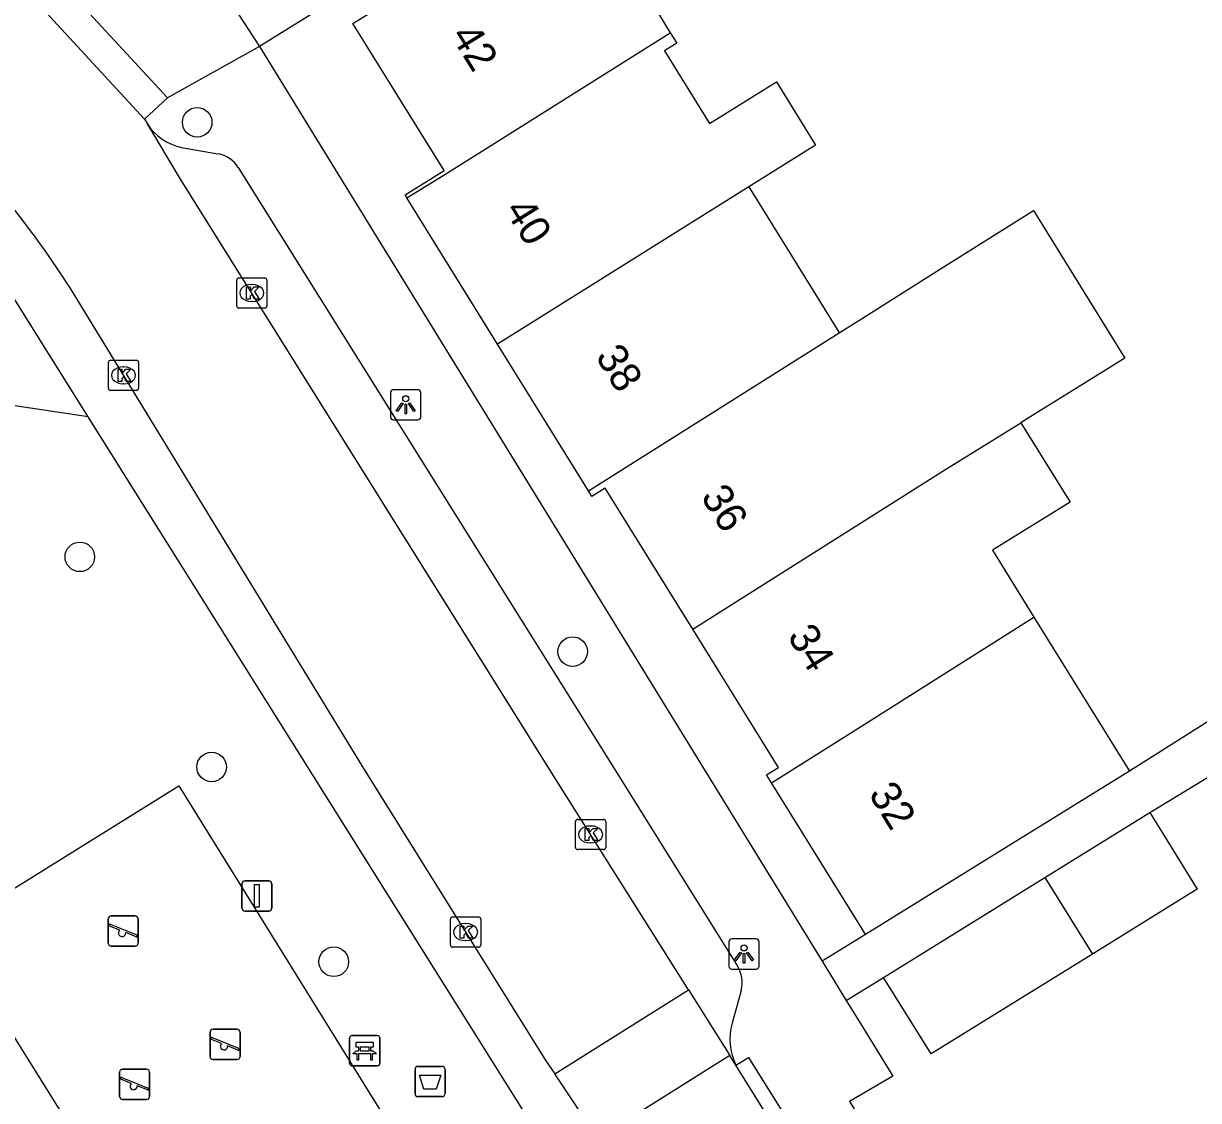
# Model space of a CAD drawing. Extents: x 157767 to 159171, y 387842 to 389425.
# Drawn here: x 158472.3 to 158511.14, y 388203.37 to 388238.98 of the extents above; entities that cross this region are included whole.
import ezdxf

# ---------------------------------------------------------------- set-up
doc = ezdxf.new("R2010")
doc.units = 0
for name, color, linetype in [('IMGEO_Afvalbak', 7, 'Continuous'), ('IMGEO_Bank', 7, 'Continuous'), ('IMGEO_Boom', 7, 'Continuous'), ('IMGEO_Groenvoorziening', 7, 'Continuous'), ('IMGEO_Haag', 7, 'Continuous'), ('IMGEO_Kolk', 7, 'Continuous'), ('IMGEO_Lichtpunt', 7, 'Continuous'), ('IMGEO_Pand', 7, 'Continuous'), ('IMGEO_Pand_nummerreeks', 7, 'Continuous'), ('IMGEO_Rijbaan_lokaal_open', 7, 'Continuous'), ('IMGEO_Speelvoorziening', 7, 'Continuous'), ('IMGEO_Verkeersbordpaal', 7, 'Continuous'), ('IMGEO_Voetpad_open', 7, 'Continuous')]:
    doc.layers.add(name, color=color, linetype=linetype)

msp = doc.modelspace()

# ---------------------------------------------------------------- linework, layer by layer
at = {"layer": 'IMGEO_Afvalbak'}
for p, q in [((158485.346, 388204.498), (158486.136, 388204.498)), ((158486.136, 388204.498), (158485.346, 388204.498)), ((158485.246, 388203.598), (158485.246, 388204.398)), ((158485.246, 388204.398), (158485.246, 388203.598)), ((158486.236, 388204.398), (158486.236, 388203.598)), ((158486.236, 388203.598), (158486.236, 388204.398)), ((158486.136, 388203.498), (158485.346, 388203.498)), ((158485.346, 388203.498), (158486.136, 388203.498))]:
    msp.add_line(p, q, dxfattribs=at)
msp.add_lwpolyline([(158485.389, 388204.212), (158486.093, 388204.212), (158485.944, 388203.742), (158485.538, 388203.742), (158485.389, 388204.212)], dxfattribs=at)
for centre, start, end in [((158485.346, 388204.398), 90, 180), ((158485.346, 388204.398), 90, 180), ((158486.136, 388204.398), 0, 90), ((158486.136, 388204.398), 360, 90), ((158485.346, 388203.598), 180, 270), ((158485.346, 388203.598), 180, 270), ((158486.136, 388203.598), 270, 0), ((158486.136, 388203.598), 270, 0)]:
    msp.add_arc(centre, 0.1, start, end, dxfattribs=at)
at = {"layer": 'IMGEO_Bank'}
for p, q in [((158483.083, 388204.592), (158483.083, 388205.433)), ((158483.083, 388205.433), (158483.083, 388204.592)), ((158483.158, 388205.517), (158483.999, 388205.517)), ((158483.999, 388205.517), (158483.158, 388205.517)), ((158484.083, 388205.442), (158484.083, 388204.601)), ((158484.083, 388204.601), (158484.083, 388205.442)), ((158483.78, 388204.915), (158483.387, 388204.915)), ((158483.392, 388205.023), (158483.392, 388205.129)), ((158483.436, 388205.129), (158483.436, 388205.023)), ((158483.724, 388205.135), (158483.442, 388205.135)), ((158483.442, 388205.017), (158483.724, 388205.017)), ((158483.73, 388205.023), (158483.73, 388205.129)), ((158483.774, 388205.129), (158483.774, 388205.023)), ((158484.008, 388204.517), (158483.167, 388204.517)), ((158483.167, 388204.517), (158484.008, 388204.517))]:
    msp.add_line(p, q, dxfattribs=at)
for points in [[(158483.386, 388205.135), (158483.3, 388205.135), (158483.3, 388205.296), (158483.863, 388205.296), (158483.863, 388205.135), (158483.78, 388205.135)], [(158483.33, 388204.915), (158483.188, 388204.915), (158483.3, 388205.017), (158483.386, 388205.017)], [(158483.38, 388204.908), (158483.38, 388204.701), (158483.337, 388204.701), (158483.337, 388204.908)], [(158483.78, 388205.017), (158483.863, 388205.017), (158483.975, 388204.915), (158483.836, 388204.915)], [(158483.83, 388204.908), (158483.83, 388204.701), (158483.786, 388204.701), (158483.786, 388204.908)]]:
    msp.add_lwpolyline(points, dxfattribs=at)
for centre, radius, start, end in [((158483.161, 388205.439), 0.0779, 92.4484, 184.2845), ((158483.161, 388205.439), 0.0779, 92.4484, 184.2845), ((158484.005, 388205.439), 0.0779, 2.4484, 94.2845), ((158484.005, 388205.439), 0.0779, 2.4484, 94.2845), ((158483.33, 388204.908), 0.00671, 2.8957, 87.1043), ((158483.387, 388204.908), 0.00671, 92.8957, 177.1043), ((158483.385, 388205.128), 0.00671, 2.8957, 87.1043), ((158483.385, 388205.024), 0.00671, 272.8957, 357.1043), ((158483.442, 388205.128), 0.00671, 92.8957, 177.1043), ((158483.442, 388205.024), 0.00671, 182.8957, 267.1043), ((158483.724, 388205.128), 0.00671, 2.8957, 87.1043), ((158483.724, 388205.024), 0.00671, 272.8957, 357.1043), ((158483.781, 388205.128), 0.00671, 92.8957, 177.1043), ((158483.781, 388205.024), 0.00671, 182.8957, 267.1043), ((158483.779, 388204.908), 0.00671, 2.8957, 87.1043), ((158483.836, 388204.908), 0.00671, 92.8957, 177.1043), ((158483.161, 388204.595), 0.0779, 182.4484, 274.2845), ((158483.161, 388204.595), 0.0779, 182.4484, 274.2845), ((158484.005, 388204.595), 0.0779, 272.4484, 4.2845), ((158484.005, 388204.595), 0.0779, 272.4484, 4.2845)]:
    msp.add_arc(centre, radius, start, end, dxfattribs=at)
at = {"layer": 'IMGEO_Boom'}
for centre in [(158478.045, 388235.714), (158474.165, 388221.345), (158490.456, 388218.212), (158478.521, 388214.397), (158482.558, 388207.958)]:
    msp.add_circle(centre, 0.489, dxfattribs=at)
at = {"layer": 'IMGEO_Groenvoorziening'}
for points in [[(158474.443, 388225.975), (158471.281, 388226.444), (158469.099, 388226.033), (158466.147, 388230.585)], [(158469.778, 388209.018), (158477.438, 388213.778), (158486.626, 388198.965), (158479.335, 388194.407)]]:
    msp.add_lwpolyline(points, dxfattribs=at)
at = {"layer": 'IMGEO_Haag'}
msp.add_lwpolyline([(158479.335, 388194.407), (158479.028, 388194.215), (158469.778, 388209.018)], dxfattribs=at)
at = {"layer": 'IMGEO_Kolk'}
for p, q in [((158479.35, 388229.644), (158479.35, 388230.496)), ((158479.425, 388230.57), (158480.277, 388230.57)), ((158480.351, 388230.496), (158480.351, 388229.644)), ((158479.838, 388230.35), (158479.863, 388230.35)), ((158479.861, 388229.79), (158479.836, 388229.79)), ((158480.277, 388229.57), (158479.425, 388229.57)), ((158475.108, 388226.92), (158475.108, 388227.772)), ((158475.183, 388227.846), (158476.035, 388227.846)), ((158476.109, 388227.772), (158476.109, 388226.92)), ((158475.596, 388227.626), (158475.621, 388227.626)), ((158475.619, 388227.066), (158475.594, 388227.066)), ((158476.035, 388226.846), (158475.183, 388226.846)), ((158490.547, 388211.74), (158490.547, 388212.592)), ((158490.622, 388212.666), (158491.474, 388212.666)), ((158491.548, 388212.592), (158491.548, 388211.74)), ((158491.035, 388212.446), (158491.06, 388212.446)), ((158491.058, 388211.886), (158491.033, 388211.886)), ((158491.474, 388211.666), (158490.622, 388211.666)), ((158486.415, 388208.513), (158486.415, 388209.365)), ((158486.49, 388209.439), (158487.342, 388209.439)), ((158486.903, 388209.219), (158486.928, 388209.219)), ((158487.416, 388209.365), (158487.416, 388208.513)), ((158487.342, 388208.439), (158486.49, 388208.439)), ((158486.926, 388208.659), (158486.901, 388208.659))]:
    msp.add_line(p, q, dxfattribs=at)
for points in [[(158479.35, 388229.644), (158479.35, 388230.496)], [(158479.425, 388230.57), (158480.277, 388230.57)], [(158480.351, 388230.496), (158480.351, 388229.644)], [(158479.671, 388230.27), (158479.794, 388230.27), (158479.794, 388230.119), (158479.924, 388230.27), (158480.088, 388230.27), (158479.942, 388230.119), (158480.095, 388229.87), (158479.943, 388229.87), (158479.858, 388230.034), (158479.794, 388229.967), (158479.794, 388229.87), (158479.671, 388229.87), (158479.671, 388230.27)], [(158480.277, 388229.57), (158479.425, 388229.57)], [(158475.108, 388226.92), (158475.108, 388227.772)], [(158475.183, 388227.846), (158476.035, 388227.846)], [(158476.109, 388227.772), (158476.109, 388226.92)], [(158475.429, 388227.546), (158475.552, 388227.546), (158475.552, 388227.395), (158475.682, 388227.546), (158475.846, 388227.546), (158475.7, 388227.395), (158475.853, 388227.146), (158475.701, 388227.146), (158475.616, 388227.31), (158475.552, 388227.243), (158475.552, 388227.146), (158475.429, 388227.146), (158475.429, 388227.546)], [(158476.035, 388226.846), (158475.183, 388226.846)], [(158490.547, 388211.74), (158490.547, 388212.592)], [(158490.622, 388212.666), (158491.474, 388212.666)], [(158491.548, 388212.592), (158491.548, 388211.74)], [(158490.868, 388212.366), (158490.991, 388212.366), (158490.991, 388212.215), (158491.121, 388212.366), (158491.285, 388212.366), (158491.139, 388212.215), (158491.292, 388211.966), (158491.14, 388211.966), (158491.055, 388212.13), (158490.991, 388212.063), (158490.991, 388211.966), (158490.868, 388211.966), (158490.868, 388212.366)], [(158491.474, 388211.666), (158490.622, 388211.666)], [(158486.415, 388208.513), (158486.415, 388209.365)], [(158486.49, 388209.439), (158487.342, 388209.439)], [(158486.736, 388209.139), (158486.859, 388209.139), (158486.859, 388208.988), (158486.989, 388209.139), (158487.153, 388209.139), (158487.007, 388208.988), (158487.16, 388208.739), (158487.008, 388208.739), (158486.923, 388208.903), (158486.859, 388208.836), (158486.859, 388208.739), (158486.736, 388208.739), (158486.736, 388209.139)], [(158487.416, 388209.365), (158487.416, 388208.513)], [(158487.342, 388208.439), (158486.49, 388208.439)]]:
    msp.add_lwpolyline(points, dxfattribs=at)
for centre, start, end in [((158479.427, 388230.494), 91.552, 178.448), ((158479.427, 388230.494), 91.552, 178.448), ((158480.275, 388230.494), 1.552, 88.448), ((158480.275, 388230.494), 1.552, 88.448), ((158479.427, 388229.646), 181.552, 268.448), ((158479.427, 388229.646), 181.552, 268.448), ((158480.275, 388229.646), 271.552, 358.448), ((158480.275, 388229.646), 271.552, 358.448), ((158475.185, 388227.77), 91.552, 178.448), ((158475.185, 388227.77), 91.552, 178.448), ((158476.033, 388227.77), 1.552, 88.448), ((158476.033, 388227.77), 1.552, 88.448), ((158475.185, 388226.922), 181.552, 268.448), ((158475.185, 388226.922), 181.552, 268.448), ((158476.033, 388226.922), 271.552, 358.448), ((158476.033, 388226.922), 271.552, 358.448), ((158490.624, 388212.59), 91.552, 178.448), ((158490.624, 388212.59), 91.552, 178.448), ((158491.472, 388212.59), 1.552, 88.448), ((158491.472, 388212.59), 1.552, 88.448), ((158490.624, 388211.742), 181.552, 268.448), ((158490.624, 388211.742), 181.552, 268.448), ((158491.472, 388211.742), 271.552, 358.448), ((158491.472, 388211.742), 271.552, 358.448), ((158486.492, 388209.363), 91.552, 178.448), ((158486.492, 388209.363), 91.552, 178.448), ((158487.34, 388209.363), 1.552, 88.448), ((158487.34, 388209.363), 1.552, 88.448), ((158486.492, 388208.515), 181.552, 268.448), ((158486.492, 388208.515), 181.552, 268.448), ((158487.34, 388208.515), 271.552, 358.448), ((158487.34, 388208.515), 271.552, 358.448)]:
    msp.add_arc(centre, 0.0765, start, end, dxfattribs=at)
for centre, major_axis, ratio, start_param, end_param in [((158479.837, 388230.07), (-0.387, 0.002), 0.722429, 4.712389, 7.853982), ((158479.862, 388230.07), (-0.39, 0.002), 0.717154, 1.570796, 4.712389), ((158475.595, 388227.346), (-0.387, 0.002), 0.722429, 4.712389, 7.853982), ((158475.62, 388227.346), (-0.39, 0.002), 0.717154, 1.570796, 4.712389), ((158491.034, 388212.166), (-0.387, 0.002), 0.722429, 4.712389, 7.853982), ((158491.059, 388212.166), (-0.39, 0.002), 0.717154, 1.570796, 4.712389), ((158486.902, 388208.939), (-0.387, 0.002), 0.722429, 4.712389, 7.853982), ((158486.927, 388208.939), (-0.39, 0.002), 0.717154, 1.570796, 4.712389)]:
    msp.add_ellipse(centre, major_axis=major_axis, ratio=ratio, start_param=start_param, end_param=end_param, dxfattribs=at)
at = {"layer": 'IMGEO_Lichtpunt'}
for p, q in [((158484.439, 388226.776), (158484.439, 388225.969)), ((158484.439, 388226.776), (158484.439, 388225.969)), ((158485.341, 388226.871), (158484.533, 388226.871)), ((158485.341, 388226.871), (158484.533, 388226.871)), ((158485.435, 388225.969), (158485.435, 388226.776)), ((158485.435, 388225.969), (158485.435, 388226.776)), ((158484.533, 388225.875), (158485.341, 388225.875)), ((158484.533, 388225.875), (158485.341, 388225.875)), ((158496.523, 388208.711), (158495.715, 388208.711)), ((158496.523, 388208.711), (158495.715, 388208.711)), ((158495.621, 388208.616), (158495.621, 388207.809)), ((158495.621, 388208.616), (158495.621, 388207.809)), ((158496.617, 388207.809), (158496.617, 388208.616)), ((158496.617, 388207.809), (158496.617, 388208.616)), ((158495.715, 388207.715), (158496.523, 388207.715)), ((158495.715, 388207.715), (158496.523, 388207.715))]:
    msp.add_line(p, q, dxfattribs=at)
for points in [[(158484.813, 388226.44), (158484.852, 388226.412), (158484.664, 388226.15), (158484.626, 388226.177), (158484.813, 388226.44)], [(158484.915, 388226.392), (158484.962, 388226.392), (158484.962, 388226.07), (158484.915, 388226.07), (158484.915, 388226.392)], [(158485.025, 388226.412), (158485.063, 388226.439), (158485.25, 388226.177), (158485.211, 388226.149), (158485.025, 388226.412)], [(158495.995, 388208.28), (158496.034, 388208.252), (158495.846, 388207.99), (158495.808, 388208.017), (158495.995, 388208.28)], [(158496.097, 388208.232), (158496.144, 388208.232), (158496.144, 388207.91), (158496.097, 388207.91), (158496.097, 388208.232)], [(158496.207, 388208.252), (158496.245, 388208.279), (158496.432, 388208.017), (158496.393, 388207.989), (158496.207, 388208.252)]]:
    msp.add_lwpolyline(points, dxfattribs=at)
for centre in [(158484.938, 388226.574), (158496.12, 388208.414)]:
    msp.add_circle(centre, 0.0994, dxfattribs=at)
for centre, start, end in [((158484.533, 388226.776), 90, 180), ((158484.533, 388226.776), 90, 180), ((158485.341, 388226.776), 0, 90), ((158485.341, 388226.776), 0, 90), ((158484.533, 388225.969), 180, 270), ((158484.533, 388225.969), 180, 270), ((158485.341, 388225.969), 270, 0), ((158485.341, 388225.969), 270, 360), ((158495.715, 388208.616), 90, 180), ((158495.715, 388208.616), 90, 180), ((158496.523, 388208.616), 0, 90), ((158496.523, 388208.616), 0, 90), ((158495.715, 388207.809), 180, 270), ((158495.715, 388207.809), 180, 270), ((158496.523, 388207.809), 270, 0), ((158496.523, 388207.809), 270, 360)]:
    msp.add_arc(centre, 0.0946, start, end, dxfattribs=at)
at = {"layer": 'IMGEO_Pand'}
for points in [[(158484.979, 388233.211), (158484.914, 388233.316), (158486.206, 388234.116), (158483.193, 388238.978), (158490.64, 388243.591), (158493.273, 388239.341), (158493.684, 388238.677)], [(158484.979, 388233.211), (158486.23, 388233.99), (158493.684, 388238.677)], [(158493.684, 388238.677), (158493.9, 388238.329), (158493.494, 388238.078), (158494.98, 388235.679), (158497.19, 388237.048), (158498.488, 388234.954), (158496.278, 388233.585)], [(158496.278, 388233.585), (158487.975, 388228.375)], [(158496.278, 388233.585), (158499.136, 388228.971), (158499.27, 388228.754)], [(158487.975, 388228.375), (158484.979, 388233.211)], [(158499.27, 388228.754), (158500, 388229.215), (158502.497, 388230.79), (158505.684, 388232.8), (158508.711, 388227.912), (158505.509, 388225.929), (158505.271, 388225.781)], [(158490.981, 388223.523), (158499.27, 388228.754)], [(158490.981, 388223.523), (158487.975, 388228.375)], [(158494.425, 388218.955), (158495.66, 388219.74), (158500, 388222.483), (158502.67, 388224.17), (158505.271, 388225.781)], [(158505.271, 388225.781), (158506.897, 388223.156), (158504.33, 388221.566), (158505.701, 388219.353)], [(158494.425, 388218.955), (158491.534, 388223.619), (158491.091, 388223.345), (158490.981, 388223.523)], [(158497.028, 388213.874), (158500, 388215.751), (158505.701, 388219.353)], [(158505.701, 388219.353), (158508.858, 388214.257)], [(158497.028, 388213.874), (158496.861, 388214.143), (158497.257, 388214.385), (158494.425, 388218.955)], [(158508.858, 388214.257), (158504.387, 388211.488), (158500.136, 388208.855)], [(158500.136, 388208.855), (158500, 388209.075), (158497.028, 388213.874)], [(158506.065, 388210.745), (158509.533, 388212.894)], [(158509.533, 388212.894), (158511.102, 388210.362), (158507.634, 388208.213)], [(158500.734, 388207.442), (158506.065, 388210.745)], [(158506.065, 388210.745), (158507.634, 388208.213)], [(158507.634, 388208.213), (158502.303, 388204.91), (158500.734, 388207.442)]]:
    msp.add_lwpolyline(points, dxfattribs=at)
at = {"layer": 'IMGEO_Rijbaan_lokaal_open'}
for points in [[(158509.482, 388256.507), (158490.184, 388244.493), (158480.103, 388238.22)], [(158477.609, 388242.048), (158480.103, 388238.22)], [(158476.302, 388235.821), (158472.905, 388239.497)], [(158476.302, 388235.821), (158476.401, 388235.658)], [(158494.282, 388207.028), (158489.949, 388213.915), (158477.498, 388233.833), (158476.401, 388235.658)], [(158473.84, 388230.245), (158483.511, 388214.405), (158489.57, 388204.681), (158489.861, 388204.247)], [(158489.861, 388204.247), (158494.282, 388207.028)], [(158494.282, 388207.028), (158495.65, 388204.854)], [(158495.65, 388204.854), (158491.291, 388202.111)], [(158495.851, 388204.535), (158495.65, 388204.854)], [(158497.866, 388201.299), (158495.851, 388204.535)], [(158491.291, 388202.111), (158489.861, 388204.247)]]:
    msp.add_lwpolyline(points, dxfattribs=at)
msp.add_arc((158446.149, 388212.443), 32.92, 32.736, 44.3031, dxfattribs=at)
at = {"layer": 'IMGEO_Speelvoorziening'}
for p, q in [((158475.202, 388209.472), (158475.992, 388209.472)), ((158475.992, 388209.472), (158475.202, 388209.472)), ((158475.102, 388208.572), (158475.102, 388209.372)), ((158475.102, 388209.372), (158475.102, 388208.572)), ((158475.485, 388209), (158475.146, 388209.137)), ((158475.171, 388209.197), (158476.047, 388208.844)), ((158476.092, 388209.372), (158476.092, 388208.572)), ((158476.092, 388208.572), (158476.092, 388209.372)), ((158476.023, 388208.784), (158475.683, 388208.921)), ((158475.992, 388208.472), (158475.202, 388208.472)), ((158475.202, 388208.472), (158475.992, 388208.472)), ((158478.47, 388204.825), (158478.47, 388205.625)), ((158478.47, 388205.625), (158478.47, 388204.825)), ((158478.57, 388205.725), (158479.36, 388205.725)), ((158479.36, 388205.725), (158478.57, 388205.725)), ((158479.46, 388205.625), (158479.46, 388204.825)), ((158479.46, 388204.825), (158479.46, 388205.625)), ((158478.853, 388205.253), (158478.514, 388205.39)), ((158478.539, 388205.45), (158479.415, 388205.097)), ((158479.391, 388205.037), (158479.051, 388205.174)), ((158475.58, 388204.407), (158476.37, 388204.407)), ((158476.37, 388204.407), (158475.58, 388204.407)), ((158479.36, 388204.725), (158478.57, 388204.725)), ((158478.57, 388204.725), (158479.36, 388204.725)), ((158475.48, 388203.507), (158475.48, 388204.307)), ((158475.48, 388204.307), (158475.48, 388203.507)), ((158475.863, 388203.935), (158475.524, 388204.072)), ((158475.549, 388204.132), (158476.425, 388203.779)), ((158476.47, 388204.307), (158476.47, 388203.507)), ((158476.47, 388203.507), (158476.47, 388204.307)), ((158476.401, 388203.719), (158476.061, 388203.856)), ((158476.37, 388203.407), (158475.58, 388203.407)), ((158475.58, 388203.407), (158476.37, 388203.407))]:
    msp.add_line(p, q, dxfattribs=at)
for centre, radius, start, end in [((158475.202, 388209.372), 0.1, 90, 180), ((158475.202, 388209.372), 0.1, 90, 180), ((158475.992, 388209.372), 0.1, 0, 90), ((158475.992, 388209.372), 0.1, 360, 90), ((158475.159, 388209.167), 0.0327, 68.078, 248.078), ((158475.564, 388208.91), 0.12, 130.9928, 5.1632), ((158476.035, 388208.814), 0.0327, 248.078, 68.078), ((158475.202, 388208.572), 0.1, 180, 270), ((158475.202, 388208.572), 0.1, 180, 270), ((158475.992, 388208.572), 0.1, 270, 0), ((158475.992, 388208.572), 0.1, 270, 0), ((158478.57, 388205.625), 0.1, 90, 180), ((158478.57, 388205.625), 0.1, 90, 180), ((158479.36, 388205.625), 0.1, 0, 90), ((158479.36, 388205.625), 0.1, 360, 90), ((158478.527, 388205.42), 0.0327, 68.078, 248.078), ((158478.932, 388205.163), 0.12, 130.9928, 5.1632), ((158478.57, 388204.825), 0.1, 180, 270), ((158478.57, 388204.825), 0.1, 180, 270), ((158479.36, 388204.825), 0.1, 270, 0), ((158479.36, 388204.825), 0.1, 270, 0), ((158479.403, 388205.067), 0.0327, 248.078, 68.078), ((158475.58, 388204.307), 0.1, 90, 180), ((158475.58, 388204.307), 0.1, 90, 180), ((158476.37, 388204.307), 0.1, 0, 90), ((158476.37, 388204.307), 0.1, 360, 90), ((158475.537, 388204.102), 0.0327, 68.078, 248.078), ((158475.942, 388203.845), 0.12, 130.9928, 5.1632), ((158476.413, 388203.749), 0.0327, 248.078, 68.078), ((158475.58, 388203.507), 0.1, 180, 270), ((158475.58, 388203.507), 0.1, 180, 270), ((158476.37, 388203.507), 0.1, 270, 0), ((158476.37, 388203.507), 0.1, 270, 0)]:
    msp.add_arc(centre, radius, start, end, dxfattribs=at)
at = {"layer": 'IMGEO_Verkeersbordpaal'}
for p, q in [((158479.62, 388210.632), (158480.41, 388210.632)), ((158480.41, 388210.632), (158479.62, 388210.632)), ((158479.52, 388209.732), (158479.52, 388210.532)), ((158479.52, 388210.532), (158479.52, 388209.732)), ((158480.51, 388210.532), (158480.51, 388209.732)), ((158480.51, 388209.732), (158480.51, 388210.532)), ((158480.41, 388209.632), (158479.62, 388209.632)), ((158479.62, 388209.632), (158480.41, 388209.632))]:
    msp.add_line(p, q, dxfattribs=at)
msp.add_lwpolyline([(158479.94, 388210.507), (158480.09, 388210.507), (158480.09, 388209.757), (158479.94, 388209.757), (158479.94, 388210.507)], dxfattribs=at)
for centre, start, end in [((158479.62, 388210.532), 90, 180), ((158479.62, 388210.532), 90, 180), ((158480.41, 388210.532), 0, 90), ((158480.41, 388210.532), 360, 90), ((158479.62, 388209.732), 180, 270), ((158479.62, 388209.732), 180, 270), ((158480.41, 388209.732), 270, 0), ((158480.41, 388209.732), 270, 0)]:
    msp.add_arc(centre, 0.1, start, end, dxfattribs=at)
at = {"layer": 'IMGEO_Voetpad_open'}
for points in [[(158472.905, 388239.497), (158473.669, 388240.203), (158477.066, 388236.527)], [(158480.103, 388238.22), (158477.066, 388236.527)], [(158480.103, 388238.22), (158498.701, 388207.973)], [(158477.066, 388236.527), (158476.302, 388235.821)], [(158477.529, 388234.883), (158478.73, 388234.671)], [(158479.404, 388234.217), (158491.492, 388214.88), (158495.905, 388207.807)], [(158474.443, 388225.975), (158470.564, 388232.162)], [(158490.9, 388199.726), (158489.788, 388201.5), (158474.443, 388225.975)], [(158523.298, 388223.384), (158508.858, 388214.257)], [(158509.533, 388212.894), (158512.201, 388214.518)], [(158500.136, 388208.855), (158498.701, 388207.973)], [(158498.701, 388207.973), (158499.498, 388206.676)], [(158499.498, 388206.676), (158500.734, 388207.442)], [(158496.023, 388207.012), (158495.726, 388205.925)], [(158499.498, 388206.676), (158500, 388205.86), (158501.037, 388204.173), (158500, 388203.563), (158499.609, 388203.332), (158504.128, 388196.114), (158513.09, 388181.807)], [(158495.851, 388204.535), (158496.263, 388204.793), (158498.289, 388201.564), (158497.866, 388201.299)]]:
    msp.add_lwpolyline(points, dxfattribs=at)
for centre, radius, start, end in [((158477.883, 388236.606), 1.759, 212.6178, 258.3997), ((158478.558, 388233.689), 0.997, 31.9914, 80.0809), ((158495.054, 388207.274), 1.004, 344.847, 32.0383), ((158497.635, 388205.396), 1.981, 164.5126, 205.7648)]:
    msp.add_arc(centre, radius, start, end, dxfattribs=at)

# ---------------------------------------------------------------- texts
at = {"layer": 'IMGEO_Pand_nummerreeks'}
for s, rotation, p in [('42', 301.7867, (158486.405, 388238.58)), ('40', 301.7781, (158488.188, 388232.816)), ('38', 301.776, (158491.189, 388227.972)), ('36', 301.7875, (158494.672, 388223.34)), ('34', 301.7896, (158497.533, 388218.723)), ('32', 301.7731, (158500.219, 388213.506))]:
    msp.add_text(s, height=1, rotation=rotation, dxfattribs=at).set_placement(p)

doc.saveas('drawing.dxf')
